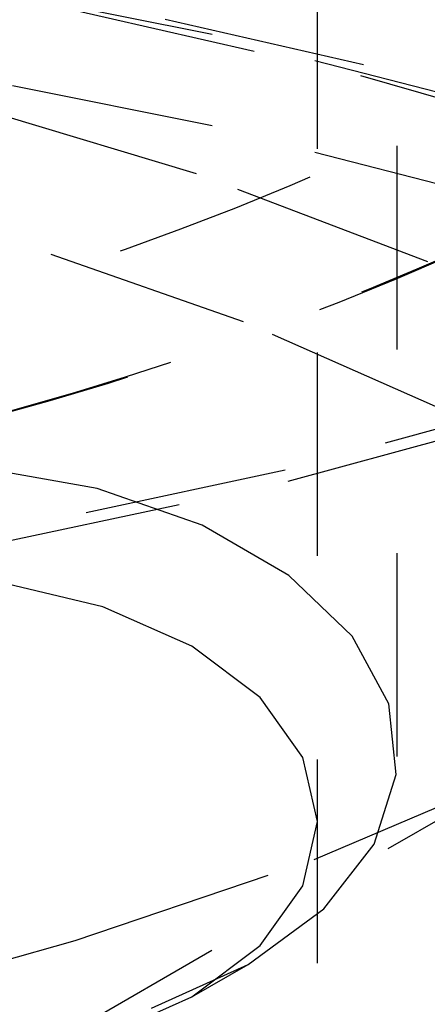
# Model space of a CAD drawing. Header units: inches. Extents: x 1907 to 2452, y -210 to -54.
# Tile 326 of 656: x 1993.082 to 1993.283, y -192.24 to -191.757. Entities that reach past the tile are written whole.
import ezdxf

# ---------------------------------------------------------------- set-up
doc = ezdxf.new("R2010")
doc.units = ezdxf.units.IN
doc.header["$LTSCALE"] = 0.5
doc.header["$MEASUREMENT"] = 0
doc.linetypes.add('HIDDEN', pattern=[0.225, 0.15, -0.075])
doc.layers.add('SID-M-H', color=4, linetype='HIDDEN')

msp = doc.modelspace()

# ---------------------------------------------------------------- linework, layer by layer
at = {"layer": 'SID-M-H'}
for p, q in [((1993.26778, -192.11845), (1993.26778, -190.93745)), ((1993.22873, -192.8199), (1993.22873, -191.48894)), ((1993.17693, -191.76379), (1993.02449, -191.7333)), ((1993.25131, -191.77865), (1993.10128, -191.7444)), ((1993.1, -191.74972), (1993.24972, -191.7839)), ((1993.32427, -191.80173), (1993.17693, -191.76379)), ((1993.17693, -191.8087), (1993.02449, -191.77821)), ((1993.39568, -191.82022), (1993.25131, -191.77865)), ((1993.24972, -191.7839), (1993.39379, -191.82538)), ((1992.91702, -192.36351), (1993.90199, -191.7949)), ((1993.16925, -191.83228), (1993.04858, -191.79589)), ((1993.32427, -191.84664), (1993.17693, -191.8087)), ((1993.28293, -191.87553), (1993.16925, -191.83228)), ((1993.19225, -191.90494), (1993.07853, -191.86507)), ((1993.29799, -191.95156), (1993.19225, -191.90494)), ((1993.35836, -191.93815), (1993.21277, -191.97784)), ((1993.21429, -191.9831), (1993.36018, -191.94334)), ((1993.12038, -191.98684), (1993.06284, -191.97649)), ((1993.21277, -191.97784), (1993.06182, -192.01015)), ((1993.06302, -192.01548), (1993.21429, -191.9831)), ((1993.17196, -192.00484), (1993.12038, -191.98684)), ((1993.21458, -192.02945), (1993.17196, -192.00484)), ((1993.24575, -192.05922), (1993.21458, -192.02945)), ((1993.12325, -192.04487), (1993.07238, -192.03271)), ((1993.16694, -192.06423), (1993.12325, -192.04487)), ((1993.26368, -192.09244), (1993.24575, -192.05922)), ((1993.20047, -192.08945), (1993.16694, -192.06423)), ((1993.22154, -192.11882), (1993.20047, -192.08945)), ((1993.26732, -192.12717), (1993.26368, -192.09244)), ((1993.22873, -192.15034), (1993.22154, -192.11882)), ((1993.22704, -192.16889), (1993.33678, -192.12237)), ((1993.25646, -192.16139), (1993.26732, -192.12717)), ((1993.22154, -192.18186), (1993.22873, -192.15034)), ((1993.23172, -192.19311), (1993.25646, -192.16139)), ((1993.10972, -192.20876), (1993.22704, -192.16889)), ((1993.20047, -192.21123), (1993.22154, -192.18186)), ((1993.19456, -192.2205), (1993.23172, -192.19311)), ((1993.04894, -192.22597), (1993.10972, -192.20876)), ((1993.16694, -192.23645), (1993.20047, -192.21123)), ((1993.14711, -192.24196), (1993.19456, -192.2205)), ((1993.16697, -192.23643), (1993.19458, -192.22049)), ((1993.12325, -192.2558), (1993.16694, -192.23645))]:
    msp.add_line(p, q, dxfattribs=at)
for centre, radius, start, end in [((1992.61756, -190.4139), 1.54439, 282.03428, 299.21403), ((1992.66956, -190.45609), 1.54778, 283.8185, 301.59546), ((1992.64733, -190.39451), 1.61272, 284.85701, 299.35027)]:
    msp.add_arc(centre, radius, start, end, dxfattribs=at)

doc.saveas('drawing.dxf')
